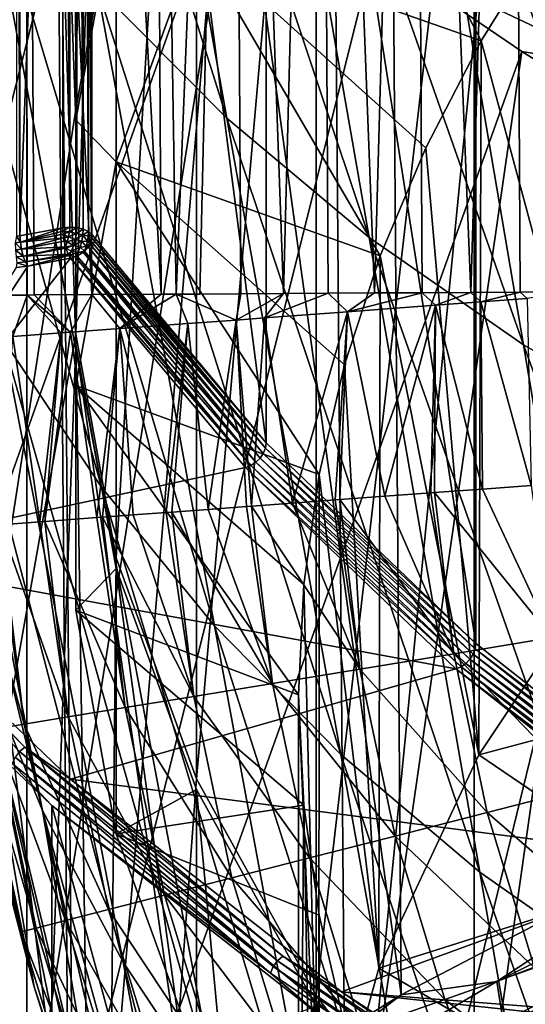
# Model space of a CAD drawing. Header units: metres. Extents: x -109 to 109, y -78 to 121.
# Tile 597 of 656: x -22.22 to -20, y -45.01 to -40.68. Entities that reach past the tile are written whole.
import ezdxf

# ---------------------------------------------------------------- set-up
doc = ezdxf.new("R2010")
doc.units = ezdxf.units.M
doc.layers.add('solid_508554_SW0001', color=7, linetype='CONTINUOUS')

msp = doc.modelspace()

# ---------------------------------------------------------------- linework, layer by layer
at = {"layer": 'solid_508554_SW0001'}
for points in [[(-19.02648, -31.905346, 41.343555), (-20.641497, -32.747883, 39.884239), (-18.941591, -44.126759, 48.297276)], [(-20.641497, -32.747883, 39.884239), (-22.10779, -33.655869, 38.311562), (-20.549397, -44.965534, 46.844471)], [(-20.641497, -32.747883, 39.884239), (-20.549397, -44.965534, 46.844471), (-18.941591, -44.126759, 48.297276)], [(-23.15844, -48.699848, 11.649385), (-21.865414, -33.482185, 38.007156), (-21.977846, -41.075703, 24.854795)], [(-23.15844, -48.699848, 11.649385), (-23.158434, -34.438587, 36.35062), (-21.865414, -33.482185, 38.007156)], [(-21.865414, -33.482185, 38.007156), (-21.80089, -40.092644, 26.557503), (-21.977846, -41.075703, 24.854795)], [(-22.10779, -33.655869, 38.311562), (-23.414797, -34.622757, 36.636864), (-22.009151, -45.869473, 45.278809)], [(-22.10779, -33.655869, 38.311562), (-22.009151, -45.869473, 45.278809), (-20.549397, -44.965534, 46.844471)], [(-20.787945, -46.459484, 43.631046), (-20.886244, -34.5144, 36.814072), (-19.532137, -33.632046, 38.34235)], [(-19.440199, -45.581276, 45.152149), (-20.787945, -46.459484, 43.631046), (-19.532137, -33.632046, 38.34235)], [(-21.977848, -34.147514, 20.854771), (-21.977846, -41.075703, 24.854795), (-21.80089, -40.092644, 26.557503)], [(-21.977848, -34.147514, 20.854771), (-21.977848, -35.134518, 19.145229), (-21.977846, -41.075703, 24.854795)], [(-21.977467, -47.393074, 42.014023), (-22.081396, -35.452404, 35.1894), (-20.886244, -34.5144, 36.814072)], [(-20.787945, -46.459484, 43.631046), (-21.977467, -47.393074, 42.014023), (-20.886244, -34.5144, 36.814072)], [(-23.414797, -34.622757, 36.636864), (-23.310324, -46.832047, 43.61158), (-22.009151, -45.869473, 45.278809)], [(-21.977848, -35.134518, 19.145229), (-21.977846, -42.062737, 23.145205), (-21.977846, -41.075703, 24.854795)], [(-21.977848, -35.134518, 19.145229), (-21.800903, -36.117554, 17.44256), (-21.977846, -42.062737, 23.145205)], [(-22.193037, -48.02219, 12.930237), (-22.193037, -35.209007, 35.123318), (-23.225332, -36.20052, 33.405972)], [(-21.977846, -42.109116, 23.171982), (-22.193037, -35.209007, 35.123318), (-22.193037, -48.02219, 12.930237)], [(-21.977846, -41.122082, 24.881573), (-21.80089, -40.139023, 26.584278), (-22.193037, -35.209007, 35.123318)], [(-21.977846, -42.109116, 23.171982), (-21.977846, -41.122082, 24.881573), (-22.193037, -35.209007, 35.123318)], [(-22.999723, -48.374943, 40.313377), (-23.108494, -36.438923, 33.480701), (-22.081396, -35.452404, 35.1894)], [(-21.977467, -47.393074, 42.014023), (-22.999723, -48.374943, 40.313377), (-22.081396, -35.452404, 35.1894)], [(-22.396423, -35.678703, -73.646667), (-22.197821, -35.677555, -74.041611), (-22.360434, -41.89159, -73.646736)], [(-22.197821, -35.677555, -74.041611), (-22.192291, -41.890614, -73.989624), (-22.360434, -41.89159, -73.646736)], [(-22.197821, -35.677555, -74.041611), (-21.943336, -35.676079, -74.403076), (-21.907562, -41.888966, -74.402847)], [(-22.197821, -35.677555, -74.041611), (-22.161888, -41.890438, -74.041557), (-22.192291, -41.890614, -73.989624)], [(-22.197821, -35.677555, -74.041611), (-21.907562, -41.888966, -74.402847), (-22.161888, -41.890438, -74.041557)], [(-21.943336, -35.676079, -74.403076), (-21.638496, -35.674316, -74.723221), (-21.602919, -41.887203, -74.72287)], [(-21.943336, -35.676079, -74.403076), (-21.602919, -41.887203, -74.72287), (-21.907562, -41.888966, -74.402847)], [(-21.638496, -35.674316, -74.723221), (-21.289919, -35.672298, -74.995094), (-21.537085, -41.886822, -74.780807)], [(-21.638496, -35.674316, -74.723221), (-21.537085, -41.886822, -74.780807), (-21.602919, -41.887203, -74.72287)], [(-21.289919, -35.672298, -74.995094), (-21.433752, -41.886223, -74.865204), (-21.537085, -41.886822, -74.780807)], [(-21.289919, -35.672298, -74.995094), (-21.25452, -41.885185, -74.994713), (-21.433752, -41.886223, -74.865204)], [(-21.289919, -35.672298, -74.995094), (-20.905172, -35.670071, -75.212784), (-21.066153, -41.884098, -75.110725)], [(-21.289919, -35.672298, -74.995094), (-21.066153, -41.884098, -75.110725), (-21.25452, -41.885185, -74.994713)], [(-20.905172, -35.670071, -75.212784), (-20.869766, -41.882961, -75.212524), (-21.066153, -41.884098, -75.110725)], [(-20.905172, -35.670071, -75.212784), (-20.492611, -35.667683, -75.371574), (-20.666544, -41.881783, -75.299522)], [(-20.905172, -35.670071, -75.212784), (-20.666544, -41.881783, -75.299522), (-20.869766, -41.882961, -75.212524)], [(-20.492611, -35.667683, -75.371574), (-20.457664, -41.880573, -75.371269), (-20.666544, -41.881783, -75.299522)], [(-20.492611, -35.667683, -75.371574), (-20.061195, -35.665188, -75.46801), (-20.244293, -41.879341, -75.427399)], [(-20.492611, -35.667683, -75.371574), (-20.244293, -41.879341, -75.427399), (-20.457664, -41.880573, -75.371269)], [(-20.061195, -35.665188, -75.46801), (-20.027557, -41.878086, -75.467667), (-20.244293, -41.879341, -75.427399)], [(-20.061195, -35.665188, -75.46801), (-19.624269, -35.662659, -75.5), (-19.808544, -41.876816, -75.491905)], [(-20.061195, -35.665188, -75.46801), (-19.808544, -41.876816, -75.491905), (-20.027557, -41.878086, -75.467667)], [(-21.800903, -36.117554, 17.44256), (-21.80089, -43.045795, 21.442497), (-21.977846, -42.062737, 23.145205)], [(-21.800903, -36.117554, 17.44256), (-21.448427, -37.088718, 15.760455), (-21.80089, -43.045795, 21.442497)], [(-22.193037, -48.02219, 12.930237), (-23.225332, -36.20052, 33.405972), (-23.225332, -47.030678, 14.647583)], [(-22.223532, -41.629856, 14.694977), (-22.035591, -36.572704, 11.854217), (-22.223532, -36.606907, 11.794977)], [(-22.223532, -41.629856, 14.694977), (-22.035591, -41.595654, 14.754217), (-22.035591, -36.572704, 11.854217)], [(-22.005058, -41.59267, 14.759381), (-22.005058, -36.569725, 11.859382), (-22.035591, -36.572704, 11.854217)], [(-22.005058, -41.59267, 14.759381), (-22.035591, -36.572704, 11.854217), (-22.035591, -41.595654, 14.754217)], [(-21.974051, -41.594543, 14.756141), (-21.974051, -36.571594, 11.85614), (-22.005058, -36.569725, 11.859382)], [(-22.005058, -41.59267, 14.759381), (-21.974051, -41.594543, 14.756141), (-22.005058, -36.569725, 11.859382)], [(-21.945709, -41.601105, 14.744773), (-21.945709, -36.578159, 11.844772), (-21.974051, -36.571594, 11.85614)], [(-21.974051, -41.594543, 14.756141), (-21.945709, -41.601105, 14.744773), (-21.974051, -36.571594, 11.85614)], [(-21.922798, -41.611721, 14.726388), (-21.922798, -36.588772, 11.826387), (-21.945709, -36.578159, 11.844772)], [(-21.945709, -41.601105, 14.744773), (-21.922798, -41.611721, 14.726388), (-21.945709, -36.578159, 11.844772)], [(-21.922798, -36.588772, 11.826387), (-21.907568, -41.625336, 14.702804), (-21.907568, -36.602386, 11.802804)], [(-21.922798, -41.611721, 14.726388), (-21.907568, -41.625336, 14.702804), (-21.922798, -36.588772, 11.826387)], [(-21.142885, -42.540321, 13.118003), (-21.142885, -37.517372, 10.218003), (-21.907568, -36.602386, 11.802804)], [(-21.907568, -41.625336, 14.702804), (-21.142885, -42.540321, 13.118003), (-21.907568, -36.602386, 11.802804)], [(-22.238695, -36.609009, 11.791338), (-22.223532, -41.629856, 14.694977), (-22.223532, -36.606907, 11.794977)], [(-22.238695, -41.631954, 14.691339), (-22.223532, -41.629856, 14.694977), (-22.238695, -36.609009, 11.791338)], [(-21.448427, -37.088718, 15.760455), (-21.448408, -44.01696, 19.760386), (-21.80089, -43.045795, 21.442497)], [(-21.448427, -37.088718, 15.760455), (-20.923248, -38.040195, 14.112449), (-21.448408, -44.01696, 19.760386)], [(-20.222687, -43.422142, 11.590645), (-20.222687, -38.399193, 8.690644), (-21.142885, -37.517372, 10.218003)], [(-21.142885, -42.540321, 13.118003), (-20.222687, -43.422142, 11.590645), (-21.142885, -37.517372, 10.218003)], [(-21.315241, -41.112774, -54.25111), (-21.833008, -38.211967, -48.182117), (-22.412552, -37.63118, -48.518307)], [(-21.883947, -40.537773, -54.569679), (-21.315241, -41.112774, -54.25111), (-22.412552, -37.63118, -48.518307)], [(-20.923248, -38.040195, 14.112449), (-20.923235, -44.968418, 18.112413), (-21.448408, -44.01696, 19.760386)], [(-20.923248, -38.040195, 14.112449), (-20.229584, -38.964321, 12.511815), (-20.923235, -44.968418, 18.112413)], [(-20.689754, -41.637939, -53.953827), (-21.195498, -38.741936, -47.867805), (-21.833008, -38.211967, -48.182117)], [(-21.315241, -41.112774, -54.25111), (-20.689754, -41.637939, -53.953827), (-21.833008, -38.211967, -48.182117)], [(-19.155714, -44.2616, 10.136659), (-19.155714, -39.238655, 7.236659), (-20.222687, -38.399193, 8.690644)], [(-20.222687, -43.422142, 11.590645), (-19.155714, -44.2616, 10.136659), (-20.222687, -38.399193, 8.690644)], [(-20.012459, -42.109043, -53.680225), (-20.5051, -39.216812, -47.5779), (-21.195498, -38.741936, -47.867805)], [(-20.689754, -41.637939, -53.953827), (-20.012459, -42.109043, -53.680225), (-21.195498, -38.741936, -47.867805)], [(-22.382919, -38.965618, 9.042463), (-21.853373, -39.448238, 8.206542), (-23.749224, -46.874672, 11.743577)], [(-20.229584, -38.964321, 12.511815), (-20.229601, -45.892506, 16.511848), (-20.923235, -44.968418, 18.112413)], [(-20.229584, -38.964321, 12.511815), (-19.373053, -39.853611, 10.971519), (-20.229601, -45.892506, 16.511848)], [(-19.289257, -42.522751, -53.432297), (-19.767845, -39.633247, -47.314537), (-20.5051, -39.216812, -47.5779)], [(-20.012459, -42.109043, -53.680225), (-19.289257, -42.522751, -53.432297), (-20.5051, -39.216812, -47.5779)], [(-21.86524, -42.734875, -60.986015), (-22.391762, -39.917992, -54.906792), (-22.834606, -39.258514, -55.259682)], [(-22.297501, -42.086864, -61.319092), (-21.86524, -42.734875, -60.986015), (-22.834606, -39.258514, -55.259682)], [(-20.923262, -39.382496, 30.587517), (-21.448425, -40.33395, 28.939548), (-20.198332, -40.774208, 30.176998)], [(-20.923262, -39.382496, 30.587517), (-20.198332, -40.774208, 30.176998), (-19.911369, -40.310863, 30.979538)], [(-21.853373, -39.448238, 8.206542), (-21.282225, -39.91885, 7.391419), (-23.749224, -46.874672, 11.743577)], [(-20.776667, -39.861931, 6.799326), (-19.510925, -40.717628, 5.317214), (-20.855404, -40.031647, 6.835863)], [(-19.413933, -40.553581, 5.312932), (-19.510925, -40.717628, 5.317214), (-20.776667, -39.861931, 6.799326)], [(-19.373053, -39.853611, 10.971519), (-19.373098, -46.781776, 14.971583), (-20.229601, -45.892506, 16.511848)], [(-21.282225, -39.91885, 7.391419), (-22.538538, -47.857815, 10.040728), (-23.749224, -46.874672, 11.743577)], [(-21.282225, -39.91885, 7.391419), (-20.670563, -40.376556, 6.598647), (-22.538538, -47.857815, 10.040728)], [(-21.369699, -43.344238, -60.66835), (-21.883947, -40.537773, -54.569679), (-22.391762, -39.917992, -54.906792)], [(-21.86524, -42.734875, -60.986015), (-21.369699, -43.344238, -60.66835), (-22.391762, -39.917992, -54.906792)], [(-20.855404, -40.031647, 6.835863), (-19.584866, -40.890587, 5.348134), (-20.670563, -40.376556, 6.598647)], [(-19.510925, -40.717628, 5.317214), (-19.584866, -40.890587, 5.348134), (-20.855404, -40.031647, 6.835863)], [(-21.977846, -41.122082, 24.881573), (-21.8009, -41.305107, 27.257456), (-21.80089, -40.139023, 26.584278)], [(-21.80089, -40.139023, 26.584278), (-21.8009, -41.305107, 27.257456), (-21.448425, -40.33395, 28.939548)], [(-19.600639, -42.996578, 33.52774), (-19.911369, -40.310863, 30.979538), (-20.198332, -40.774208, 30.176998)], [(-21.448425, -40.33395, 28.939548), (-21.8009, -41.305107, 27.257456), (-20.642431, -41.7183, 28.541784)], [(-21.448425, -40.33395, 28.939548), (-20.442205, -41.24371, 29.363796), (-20.198332, -40.774208, 30.176998)], [(-21.448425, -40.33395, 28.939548), (-20.642431, -41.7183, 28.541784), (-20.442205, -41.24371, 29.363796)], [(-20.670563, -40.376556, 6.598647), (-20.019554, -40.820488, 5.829733), (-22.538538, -47.857815, 10.040728)], [(-19.584866, -40.890587, 5.348134), (-20.019554, -40.820488, 5.829733), (-20.670563, -40.376556, 6.598647)], [(-20.814859, -43.909973, -60.368694), (-21.315241, -41.112774, -54.25111), (-21.883947, -40.537773, -54.569679)], [(-21.369699, -43.344238, -60.66835), (-20.814859, -43.909973, -60.368694), (-21.883947, -40.537773, -54.569679)], [(-22.957088, -40.695213, -62.020969), (-22.410046, -43.46426, -68.080643), (-22.12401, -44.156715, -67.746132)], [(-22.957088, -40.695213, -62.020969), (-22.12401, -44.156715, -67.746132), (-22.662512, -41.405205, -61.664982)], [(-20.208986, -43.910702, 31.944437), (-20.198332, -40.774208, 30.176998), (-20.442205, -41.24371, 29.363796)], [(-20.208986, -43.910702, 31.944437), (-19.600639, -42.996578, 33.52774), (-20.198332, -40.774208, 30.176998)], [(-20.019554, -40.820488, 5.829733), (-21.165455, -48.786079, 8.432924), (-22.538538, -47.857815, 10.040728)], [(-20.019554, -40.820488, 5.829733), (-19.330435, -41.249802, 5.086143), (-21.165455, -48.786079, 8.432924)], [(-19.584866, -40.890587, 5.348134), (-19.330435, -41.249802, 5.086143), (-20.019554, -40.820488, 5.829733)], [(-23.15844, -48.699848, 11.649385), (-21.977846, -41.075703, 24.854795), (-21.977846, -42.062737, 23.145205)], [(-21.977846, -41.122082, 24.881573), (-21.977848, -42.288147, 25.554779), (-21.8009, -41.305107, 27.257456)], [(-21.977846, -42.109116, 23.171982), (-21.977848, -42.288147, 25.554779), (-21.977846, -41.122082, 24.881573)], [(-20.204723, -44.427109, -60.08963), (-20.689754, -41.637939, -53.953827), (-21.315241, -41.112774, -54.25111)], [(-20.814859, -43.909973, -60.368694), (-20.204723, -44.427109, -60.08963), (-21.315241, -41.112774, -54.25111)], [(-19.330435, -41.249802, 5.086143), (-18.604519, -41.663673, 4.369292), (-21.165455, -48.786079, 8.432924)], [(-20.208986, -43.910702, 31.944437), (-20.442205, -41.24371, 29.363796), (-20.642431, -41.7183, 28.541784)], [(-21.8009, -41.305107, 27.257456), (-21.977848, -42.288147, 25.554779), (-20.910418, -42.67886, 26.878048)], [(-21.8009, -41.305107, 27.257456), (-20.798624, -42.197056, 27.712553), (-20.642431, -41.7183, 28.541784)], [(-21.8009, -41.305107, 27.257456), (-20.910418, -42.67886, 26.878048), (-20.798624, -42.197056, 27.712553)], [(-22.662512, -41.405205, -61.664982), (-22.12401, -44.156715, -67.746132), (-21.769794, -44.821827, -67.421608)], [(-22.662512, -41.405205, -61.664982), (-21.769794, -44.821827, -67.421608), (-22.297501, -42.086864, -61.319092)], [(-22.221869, -41.658825, 14.706424), (-22.035591, -41.595654, 14.754217), (-22.223532, -41.629856, 14.694977)], [(-22.221869, -41.658825, 14.706424), (-22.035189, -41.609451, 14.760906), (-22.035591, -41.595654, 14.754217)], [(-22.221869, -41.658825, 14.706424), (-22.034002, -41.623936, 14.765502), (-22.035189, -41.609451, 14.760906)], [(-22.221869, -41.658825, 14.706424), (-22.03204, -41.638958, 14.767953), (-22.034002, -41.623936, 14.765502)], [(-22.035189, -41.609451, 14.760906), (-22.005058, -41.59267, 14.759381), (-22.035591, -41.595654, 14.754217)], [(-22.035189, -41.609451, 14.760906), (-22.006281, -41.613541, 14.768385), (-22.005058, -41.59267, 14.759381)], [(-22.035189, -41.609451, 14.760906), (-22.034002, -41.623936, 14.765502), (-22.006281, -41.613541, 14.768385)], [(-22.034002, -41.623936, 14.765502), (-22.009871, -41.635685, 14.772234), (-22.006281, -41.613541, 14.768385)], [(-22.034002, -41.623936, 14.765502), (-22.03204, -41.638958, 14.767953), (-22.009871, -41.635685, 14.772234)], [(-21.975689, -41.620094, 14.766811), (-22.006281, -41.613541, 14.768385), (-22.009871, -41.635685, 14.772234)], [(-21.980476, -41.647163, 14.770521), (-21.975689, -41.620094, 14.766811), (-22.009871, -41.635685, 14.772234)], [(-22.006281, -41.613541, 14.768385), (-21.974051, -41.594543, 14.756141), (-22.005058, -41.59267, 14.759381)], [(-21.975689, -41.620094, 14.766811), (-21.974051, -41.594543, 14.756141), (-22.006281, -41.613541, 14.768385)], [(-21.94735, -41.626678, 14.755451), (-21.975689, -41.620094, 14.766811), (-21.980476, -41.647163, 14.770521)], [(-21.975689, -41.620094, 14.766811), (-21.945709, -41.601105, 14.744773), (-21.974051, -41.594543, 14.756141)], [(-21.94735, -41.626678, 14.755451), (-21.945709, -41.601105, 14.744773), (-21.975689, -41.620094, 14.766811)], [(-21.94735, -41.626678, 14.755451), (-21.922798, -41.611721, 14.726388), (-21.945709, -41.601105, 14.744773)], [(-21.924026, -41.632633, 14.735406), (-21.922798, -41.611721, 14.726388), (-21.94735, -41.626678, 14.755451)], [(-21.924026, -41.632633, 14.735406), (-21.907568, -41.625336, 14.702804), (-21.922798, -41.611721, 14.726388)], [(-21.924026, -41.632633, 14.735406), (-21.90867, -41.638783, 14.710098), (-21.907568, -41.625336, 14.702804)], [(-21.90867, -41.638783, 14.710098), (-21.142885, -42.540321, 13.118003), (-21.907568, -41.625336, 14.702804)], [(-22.244757, -41.661598, 14.701648), (-22.221869, -41.658825, 14.706424), (-22.238695, -41.631954, 14.691339)], [(-22.244757, -41.661598, 14.701648), (-22.217012, -41.689671, 14.708829), (-22.221869, -41.658825, 14.706424)], [(-22.243, -41.692818, 14.703402), (-22.217012, -41.689671, 14.708829), (-22.244757, -41.661598, 14.701648)], [(-22.221869, -41.658825, 14.706424), (-22.223532, -41.629856, 14.694977), (-22.238695, -41.631954, 14.691339)], [(-22.221869, -41.658825, 14.706424), (-22.217012, -41.689671, 14.708829), (-22.03204, -41.638958, 14.767953)], [(-22.217012, -41.689671, 14.708829), (-22.029314, -41.654278, 14.76815), (-22.03204, -41.638958, 14.767953)], [(-22.217012, -41.689671, 14.708829), (-22.023531, -41.67823, 14.763628), (-22.029314, -41.654278, 14.76815)], [(-22.03204, -41.638958, 14.767953), (-22.015593, -41.657661, 14.770677), (-22.009871, -41.635685, 14.772234)], [(-22.03204, -41.638958, 14.767953), (-22.029314, -41.654278, 14.76815), (-22.015593, -41.657661, 14.770677)], [(-22.029314, -41.654278, 14.76815), (-22.023531, -41.67823, 14.763628), (-22.015593, -41.657661, 14.770677)], [(-21.988033, -41.673615, 14.766975), (-22.015593, -41.657661, 14.770677), (-22.023531, -41.67823, 14.763628)], [(-21.980476, -41.647163, 14.770521), (-22.009871, -41.635685, 14.772234), (-22.015593, -41.657661, 14.770677)], [(-21.988033, -41.673615, 14.766975), (-21.980476, -41.647163, 14.770521), (-22.015593, -41.657661, 14.770677)], [(-21.952145, -41.65377, 14.759156), (-21.980476, -41.647163, 14.770521), (-21.988033, -41.673615, 14.766975)], [(-21.959713, -41.680244, 14.755594), (-21.952145, -41.65377, 14.759156), (-21.988033, -41.673615, 14.766975)], [(-21.952145, -41.65377, 14.759156), (-21.94735, -41.626678, 14.755451), (-21.980476, -41.647163, 14.770521)], [(-21.933369, -41.676842, 14.737668), (-21.952145, -41.65377, 14.759156), (-21.959713, -41.680244, 14.755594)], [(-21.927628, -41.654827, 14.73925), (-21.94735, -41.626678, 14.755451), (-21.952145, -41.65377, 14.759156)], [(-21.933369, -41.676842, 14.737668), (-21.927628, -41.654827, 14.73925), (-21.952145, -41.65377, 14.759156)], [(-21.927628, -41.654827, 14.73925), (-21.924026, -41.632633, 14.735406), (-21.94735, -41.626678, 14.755451)], [(-21.933369, -41.676842, 14.737668), (-21.917309, -41.665558, 14.721878), (-21.927628, -41.654827, 14.73925)], [(-21.933369, -41.676842, 14.737668), (-21.924786, -41.678516, 14.726173), (-21.917309, -41.665558, 14.721878)], [(-21.927628, -41.654827, 14.73925), (-21.911928, -41.652241, 14.716478), (-21.924026, -41.632633, 14.735406)], [(-21.927628, -41.654827, 14.73925), (-21.917309, -41.665558, 14.721878), (-21.911928, -41.652241, 14.716478)], [(-21.917309, -41.665558, 14.721878), (-21.924786, -41.678516, 14.726173), (-21.155016, -42.586464, 13.138079)], [(-21.924026, -41.632633, 14.735406), (-21.911928, -41.652241, 14.716478), (-21.90867, -41.638783, 14.710098)], [(-21.911928, -41.652241, 14.716478), (-21.917309, -41.665558, 14.721878), (-21.145971, -42.563457, 13.129692)], [(-21.917309, -41.665558, 14.721878), (-21.155016, -42.586464, 13.138079), (-21.145971, -42.563457, 13.129692)], [(-21.90867, -41.638783, 14.710098), (-21.911928, -41.652241, 14.716478), (-21.145971, -42.563457, 13.129692)], [(-21.90867, -41.638783, 14.710098), (-21.145971, -42.563457, 13.129692), (-21.142885, -42.540321, 13.118003)], [(-18.604519, -41.663673, 4.369292), (-19.63987, -49.652779, 6.931756), (-21.165455, -48.786079, 8.432924)], [(-19.54413, -44.891487, -59.833405), (-20.012459, -42.109043, -53.680225), (-20.689754, -41.637939, -53.953827)], [(-20.204723, -44.427109, -60.08963), (-19.54413, -44.891487, -59.833405), (-20.689754, -41.637939, -53.953827)], [(-22.243, -41.692818, 14.703402), (-22.209442, -41.719257, 14.701893), (-22.217012, -41.689671, 14.708829)], [(-22.240261, -41.722984, 14.695454), (-22.209442, -41.719257, 14.701893), (-22.243, -41.692818, 14.703402)], [(-22.217012, -41.689671, 14.708829), (-22.209442, -41.719257, 14.701893), (-22.023531, -41.67823, 14.763628)], [(-22.209442, -41.719257, 14.701893), (-22.021732, -41.684307, 14.761436), (-22.023531, -41.67823, 14.763628)], [(-22.209442, -41.719257, 14.701893), (-22.011995, -41.710403, 14.745606), (-22.021732, -41.684307, 14.761436)], [(-22.209442, -41.719257, 14.701893), (-22.1999, -41.744682, 14.686297), (-22.011995, -41.710403, 14.745606)], [(-22.1999, -41.744682, 14.686297), (-22.008974, -41.716663, 14.739637), (-22.011995, -41.710403, 14.745606)], [(-22.021732, -41.684307, 14.761436), (-21.988033, -41.673615, 14.766975), (-22.023531, -41.67823, 14.763628)], [(-22.021732, -41.684307, 14.761436), (-21.997765, -41.697365, 14.756454), (-21.988033, -41.673615, 14.766975)], [(-22.021732, -41.684307, 14.761436), (-22.011995, -41.710403, 14.745606), (-21.997765, -41.697365, 14.756454)], [(-22.011995, -41.710403, 14.745606), (-22.008974, -41.716663, 14.739637), (-21.997765, -41.697365, 14.756454)], [(-21.969458, -41.704006, 14.745048), (-21.997765, -41.697365, 14.756454), (-22.008974, -41.716663, 14.739637)], [(-21.969458, -41.704006, 14.745048), (-22.008974, -41.716663, 14.739637), (-21.980715, -41.723297, 14.728211)], [(-21.959713, -41.680244, 14.755594), (-21.988033, -41.673615, 14.766975), (-21.997765, -41.697365, 14.756454)], [(-21.969458, -41.704006, 14.745048), (-21.959713, -41.680244, 14.755594), (-21.997765, -41.697365, 14.756454)], [(-21.969458, -41.704006, 14.745048), (-21.980715, -41.723297, 14.728211), (-21.972298, -41.719608, 14.729665)], [(-21.945583, -41.701962, 14.730855), (-21.972298, -41.719608, 14.729665), (-21.18816, -42.625931, 13.142927)], [(-21.969458, -41.704006, 14.745048), (-21.972298, -41.719608, 14.729665), (-21.945583, -41.701962, 14.730855)], [(-21.969458, -41.704006, 14.745048), (-21.940775, -41.697563, 14.730362), (-21.959713, -41.680244, 14.755594)], [(-21.969458, -41.704006, 14.745048), (-21.945583, -41.701962, 14.730855), (-21.940775, -41.697563, 14.730362)], [(-21.933369, -41.676842, 14.737668), (-21.959713, -41.680244, 14.755594), (-21.940775, -41.697563, 14.730362)], [(-21.940775, -41.697563, 14.730362), (-21.945583, -41.701962, 14.730855), (-21.169407, -42.607773, 13.142593)], [(-21.945583, -41.701962, 14.730855), (-21.18816, -42.625931, 13.142927), (-21.169407, -42.607773, 13.142593)], [(-21.933369, -41.676842, 14.737668), (-21.940775, -41.697563, 14.730362), (-21.924786, -41.678516, 14.726173)], [(-21.924786, -41.678516, 14.726173), (-21.940775, -41.697563, 14.730362), (-21.169407, -42.607773, 13.142593)], [(-21.924786, -41.678516, 14.726173), (-21.169407, -42.607773, 13.142593), (-21.155016, -42.586464, 13.138079)], [(-22.00139, -41.72924, 14.722837), (-22.189329, -41.763443, 14.663597), (-23.02492, -43.034313, 12.462384)], [(-21.233435, -42.648144, 13.131251), (-22.00139, -41.72924, 14.722837), (-23.02492, -43.034313, 12.462384)], [(-22.240261, -41.722984, 14.695454), (-22.1999, -41.744682, 14.686297), (-22.209442, -41.719257, 14.701893)], [(-22.236807, -41.749142, 14.678582), (-22.1999, -41.744682, 14.686297), (-22.240261, -41.722984, 14.695454)], [(-22.236807, -41.749142, 14.678582), (-22.239813, -41.76907, 14.653848), (-22.189329, -41.763443, 14.663597)], [(-22.236807, -41.749142, 14.678582), (-22.189329, -41.763443, 14.663597), (-22.1999, -41.744682, 14.686297)], [(-22.1999, -41.744682, 14.686297), (-22.189329, -41.763443, 14.663597), (-22.008974, -41.716663, 14.739637)], [(-22.008974, -41.716663, 14.739637), (-22.189329, -41.763443, 14.663597), (-22.00139, -41.72924, 14.722837)], [(-22.008974, -41.716663, 14.739637), (-22.00139, -41.72924, 14.722837), (-21.980715, -41.723297, 14.728211)], [(-21.980715, -41.723297, 14.728211), (-22.00139, -41.72924, 14.722837), (-21.209997, -42.639702, 13.139058)], [(-21.209997, -42.639702, 13.139058), (-22.00139, -41.72924, 14.722837), (-21.233435, -42.648144, 13.131251)], [(-21.972298, -41.719608, 14.729665), (-21.980715, -41.723297, 14.728211), (-21.209997, -42.639702, 13.139058)], [(-21.972298, -41.719608, 14.729665), (-21.209997, -42.639702, 13.139058), (-21.18816, -42.625931, 13.142927)], [(-20.6472, -44.848774, 30.319645), (-20.642431, -41.7183, 28.541784), (-20.798624, -42.197056, 27.712553)], [(-20.6472, -44.848774, 30.319645), (-20.208986, -43.910702, 31.944437), (-20.642431, -41.7183, 28.541784)], [(-22.189329, -41.763443, 14.663597), (-22.239813, -41.76907, 14.653848), (-23.02492, -43.034313, 12.462384)], [(-21.25452, -41.885185, -74.994713), (-21.274137, -42.000465, -74.978371), (-21.537085, -41.886822, -74.780807)], [(-21.433752, -41.886223, -74.865204), (-21.25452, -41.885185, -74.994713), (-21.537085, -41.886822, -74.780807)], [(-21.066153, -41.884098, -75.110725), (-21.150568, -41.99131, -75.058495), (-21.274137, -42.000465, -74.978371)], [(-21.25452, -41.885185, -74.994713), (-21.066153, -41.884098, -75.110725), (-21.274137, -42.000465, -74.978371)], [(-20.869766, -41.882961, -75.212524), (-20.785625, -41.964268, -75.249275), (-21.150568, -41.99131, -75.058495)], [(-21.066153, -41.884098, -75.110725), (-20.869766, -41.882961, -75.212524), (-21.150568, -41.99131, -75.058495)], [(-20.869766, -41.882961, -75.212524), (-20.666544, -41.881783, -75.299522), (-20.785625, -41.964268, -75.249275)], [(-20.457664, -41.880573, -75.371269), (-20.39867, -41.935593, -75.387856), (-20.785625, -41.964268, -75.249275)], [(-20.666544, -41.881783, -75.299522), (-20.457664, -41.880573, -75.371269), (-20.785625, -41.964268, -75.249275)], [(-20.457664, -41.880573, -75.371269), (-20.244293, -41.879341, -75.427399), (-20.39867, -41.935593, -75.387856)], [(-20.244293, -41.879341, -75.427399), (-20.199301, -41.920818, -75.436768), (-20.39867, -41.935593, -75.387856)], [(-20.244293, -41.879341, -75.427399), (-20.027557, -41.878086, -75.467667), (-20.199301, -41.920818, -75.436768)], [(-20.027557, -41.878086, -75.467667), (-19.997215, -41.905846, -75.471848), (-20.199301, -41.920818, -75.436768)], [(-20.027557, -41.878086, -75.467667), (-19.808544, -41.876816, -75.491905), (-19.997215, -41.905846, -75.471848)], [(-22.360434, -41.89159, -73.646736), (-22.192291, -41.890614, -73.989624), (-22.254454, -42.073109, -73.861092)], [(-22.192291, -41.890614, -73.989624), (-22.043034, -42.057442, -74.214989), (-22.254454, -42.073109, -73.861092)], [(-22.161888, -41.890438, -74.041557), (-22.002258, -42.05442, -74.272232), (-22.192291, -41.890614, -73.989624)], [(-22.192291, -41.890614, -73.989624), (-22.002258, -42.05442, -74.272232), (-22.043034, -42.057442, -74.214989)], [(-22.161888, -41.890438, -74.041557), (-21.907562, -41.888966, -74.402847), (-22.002258, -42.05442, -74.272232)], [(-21.907562, -41.888966, -74.402847), (-21.785242, -42.038342, -74.5364), (-22.002258, -42.05442, -74.272232)], [(-21.907562, -41.888966, -74.402847), (-21.602919, -41.887203, -74.72287), (-21.785242, -42.038342, -74.5364)], [(-21.537085, -41.886822, -74.780807), (-21.485929, -42.016159, -74.819313), (-21.785242, -42.038342, -74.5364)], [(-21.602919, -41.887203, -74.72287), (-21.537085, -41.886822, -74.780807), (-21.785242, -42.038342, -74.5364)], [(-21.537085, -41.886822, -74.780807), (-21.274137, -42.000465, -74.978371), (-21.485929, -42.016159, -74.819313)], [(-20.39867, -41.935593, -75.387856), (-20.199301, -41.920818, -75.436768), (-20.192692, -42.743507, -75.424942)], [(-20.199301, -41.920818, -75.436768), (-19.997215, -41.905846, -75.471848), (-19.9785, -42.727634, -75.465736)], [(-20.199301, -41.920818, -75.436768), (-19.9785, -42.727634, -75.465736), (-20.192692, -42.743507, -75.424942)], [(-21.150568, -41.99131, -75.058495), (-20.785625, -41.964268, -75.249275), (-21.026827, -42.805317, -75.096161)], [(-20.785625, -41.964268, -75.249275), (-20.839279, -42.79142, -75.19632), (-21.026827, -42.805317, -75.096161)], [(-20.785625, -41.964268, -75.249275), (-20.819477, -42.789951, -75.205917), (-20.839279, -42.79142, -75.19632)], [(-20.785625, -41.964268, -75.249275), (-20.622107, -42.775326, -75.292053), (-20.819477, -42.789951, -75.205917)], [(-20.785625, -41.964268, -75.249275), (-20.39867, -41.935593, -75.387856), (-20.622107, -42.775326, -75.292053)], [(-20.39867, -41.935593, -75.387856), (-20.419071, -42.760281, -75.363731), (-20.622107, -42.775326, -75.292053)], [(-20.39867, -41.935593, -75.387856), (-20.403351, -42.759117, -75.368607), (-20.419071, -42.760281, -75.363731)], [(-20.39867, -41.935593, -75.387856), (-20.192692, -42.743507, -75.424942), (-20.403351, -42.759117, -75.368607)], [(-21.485929, -42.016159, -74.819313), (-21.274137, -42.000465, -74.978371), (-21.39772, -42.832802, -74.841698)], [(-21.274137, -42.000465, -74.978371), (-21.229528, -42.820335, -74.967316), (-21.39772, -42.832802, -74.841698)], [(-21.274137, -42.000465, -74.978371), (-21.150568, -41.99131, -75.058495), (-21.206812, -42.818653, -74.982918)], [(-21.274137, -42.000465, -74.978371), (-21.206812, -42.818653, -74.982918), (-21.229528, -42.820335, -74.967316)], [(-21.150568, -41.99131, -75.058495), (-21.026827, -42.805317, -75.096161), (-21.206812, -42.818653, -74.982918)], [(-22.254454, -42.073109, -73.861092), (-22.043034, -42.057442, -74.214989), (-22.136, -42.887508, -73.969376)], [(-22.043034, -42.057442, -74.214989), (-22.114092, -42.885887, -74.007813), (-22.136, -42.887508, -73.969376)], [(-22.002258, -42.05442, -74.272232), (-21.885378, -42.868938, -74.346756), (-22.114092, -42.885887, -74.007813)], [(-22.043034, -42.057442, -74.214989), (-22.002258, -42.05442, -74.272232), (-22.114092, -42.885887, -74.007813)], [(-22.002258, -42.05442, -74.272232), (-21.785242, -42.038342, -74.5364), (-21.885378, -42.868938, -74.346756)], [(-21.785242, -42.038342, -74.5364), (-21.861414, -42.867161, -74.377113), (-21.885378, -42.868938, -74.346756)], [(-21.785242, -42.038342, -74.5364), (-21.726419, -42.857159, -74.534401), (-21.861414, -42.867161, -74.377113)], [(-21.785242, -42.038342, -74.5364), (-21.485929, -42.016159, -74.819313), (-21.580904, -42.846375, -74.681953)], [(-21.785242, -42.038342, -74.5364), (-21.580904, -42.846375, -74.681953), (-21.726419, -42.857159, -74.534401)], [(-21.485929, -42.016159, -74.819313), (-21.556725, -42.844582, -74.704582), (-21.580904, -42.846375, -74.681953)], [(-21.485929, -42.016159, -74.819313), (-21.39772, -42.832802, -74.841698), (-21.556725, -42.844582, -74.704582)], [(-21.865417, -49.65625, 9.99285), (-23.15844, -48.699848, 11.649385), (-21.977846, -42.062737, 23.145205)], [(-22.254454, -42.073109, -73.861092), (-22.136, -42.887508, -73.969376), (-22.309126, -42.900337, -73.604904)], [(-22.297501, -42.086864, -61.319092), (-21.769794, -44.821827, -67.421608), (-21.350483, -45.454411, -67.109619)], [(-22.297501, -42.086864, -61.319092), (-21.350483, -45.454411, -67.109619), (-21.86524, -42.734875, -60.986015)], [(-21.865417, -49.65625, 9.99285), (-21.977846, -42.062737, 23.145205), (-21.80089, -43.045795, 21.442497)], [(-21.977846, -42.109116, 23.171982), (-22.193037, -48.02219, 12.930237), (-20.991838, -48.964939, 11.297347)], [(-21.977846, -42.109116, 23.171982), (-21.977848, -43.275162, 23.845222), (-21.977848, -42.288147, 25.554779)], [(-21.80089, -43.092175, 21.469275), (-21.977848, -43.275162, 23.845222), (-21.977846, -42.109116, 23.171982)], [(-21.80089, -43.092175, 21.469275), (-21.977846, -42.109116, 23.171982), (-20.991838, -48.964939, 11.297347)], [(-18.838827, -45.299828, -59.601883), (-19.289257, -42.522751, -53.432297), (-20.012459, -42.109043, -53.680225)], [(-19.54413, -44.891487, -59.833405), (-18.838827, -45.299828, -59.601883), (-20.012459, -42.109043, -53.680225)], [(-20.6472, -44.848774, 30.319645), (-20.798624, -42.197056, 27.712553), (-20.910418, -42.67886, 26.878048)], [(-21.977848, -42.288147, 25.554779), (-20.977592, -43.162762, 26.039904), (-20.910418, -42.67886, 26.878048)], [(-21.977848, -42.288147, 25.554779), (-21, -43.647682, 25.200001), (-20.977592, -43.162762, 26.039904)], [(-21.977848, -42.288147, 25.554779), (-21.977848, -43.275162, 23.845222), (-21, -43.647682, 25.200001)], [(-20.225637, -43.445408, 11.60211), (-21.145971, -42.563457, 13.129692), (-21.155016, -42.586464, 13.138079)], [(-21.145971, -42.563457, 13.129692), (-20.222687, -43.422142, 11.590645), (-21.142885, -42.540321, 13.118003)], [(-20.225637, -43.445408, 11.60211), (-20.222687, -43.422142, 11.590645), (-21.145971, -42.563457, 13.129692)], [(-20.248055, -43.4907, 11.613319), (-21.169407, -42.607773, 13.142593), (-21.18816, -42.625931, 13.142927)], [(-20.234291, -43.468792, 11.609844), (-21.155016, -42.586464, 13.138079), (-21.169407, -42.607773, 13.142593)], [(-20.248055, -43.4907, 11.613319), (-20.234291, -43.468792, 11.609844), (-21.169407, -42.607773, 13.142593)], [(-20.234291, -43.468792, 11.609844), (-20.225637, -43.445408, 11.60211), (-21.155016, -42.586464, 13.138079)], [(-20.309294, -43.533741, 11.59735), (-21.233435, -42.648144, 13.131251), (-23.02492, -43.034313, 12.462384)], [(-20.286879, -43.524319, 11.606852), (-21.209997, -42.639702, 13.139058), (-21.233435, -42.648144, 13.131251)], [(-20.286879, -43.524319, 11.606852), (-21.233435, -42.648144, 13.131251), (-20.309294, -43.533741, 11.59735)], [(-20.265991, -43.50964, 11.612298), (-21.18816, -42.625931, 13.142927), (-21.209997, -42.639702, 13.139058)], [(-20.286879, -43.524319, 11.606852), (-20.265991, -43.50964, 11.612298), (-21.209997, -42.639702, 13.139058)], [(-20.265991, -43.50964, 11.612298), (-20.248055, -43.4907, 11.613319), (-21.18816, -42.625931, 13.142927)], [(-20.911608, -45.803036, 28.666813), (-20.910418, -42.67886, 26.878048), (-20.977592, -43.162762, 26.039904)], [(-20.911608, -45.803036, 28.666813), (-20.6472, -44.848774, 30.319645), (-20.910418, -42.67886, 26.878048)], [(-22.161858, -44.93066, -72.399345), (-22.410046, -43.46426, -68.080643), (-22.626207, -42.750225, -68.422386)], [(-22.290436, -44.433525, -72.467148), (-22.161858, -44.93066, -72.399345), (-22.626207, -42.750225, -68.422386)], [(-21.86524, -42.734875, -60.986015), (-21.350483, -45.454411, -67.109619), (-20.869925, -46.049599, -66.812592)], [(-21.86524, -42.734875, -60.986015), (-20.869925, -46.049599, -66.812592), (-21.369699, -43.344238, -60.66835)], [(-20.192692, -42.743507, -75.424942), (-19.888025, -43.396053, -75.467369), (-20.403351, -42.759117, -75.368607)], [(-20.192692, -42.743507, -75.424942), (-19.9785, -42.727634, -75.465736), (-19.888025, -43.396053, -75.467369)], [(-21.026827, -42.805317, -75.096161), (-20.839279, -42.79142, -75.19632), (-20.730835, -43.534496, -75.20591)], [(-20.839279, -42.79142, -75.19632), (-20.819477, -42.789951, -75.205917), (-20.730835, -43.534496, -75.20591)], [(-20.622107, -42.775326, -75.292053), (-20.319086, -43.466858, -75.368607), (-20.819477, -42.789951, -75.205917)], [(-20.319086, -43.466858, -75.368607), (-20.730835, -43.534496, -75.20591), (-20.819477, -42.789951, -75.205917)], [(-20.622107, -42.775326, -75.292053), (-20.419071, -42.760281, -75.363731), (-20.319086, -43.466858, -75.368607)], [(-20.419071, -42.760281, -75.363731), (-20.403351, -42.759117, -75.368607), (-20.319086, -43.466858, -75.368607)], [(-19.888025, -43.396053, -75.467369), (-20.319086, -43.466858, -75.368607), (-20.403351, -42.759117, -75.368607)], [(-21.39772, -42.832802, -74.841698), (-21.114096, -43.59745, -74.98291), (-21.556725, -42.844582, -74.704582)], [(-21.39772, -42.832802, -74.841698), (-21.229528, -42.820335, -74.967316), (-21.114096, -43.59745, -74.98291)], [(-21.229528, -42.820335, -74.967316), (-21.206812, -42.818653, -74.982918), (-21.114096, -43.59745, -74.98291)], [(-21.026827, -42.805317, -75.096161), (-20.730835, -43.534496, -75.20591), (-21.206812, -42.818653, -74.982918)], [(-20.730835, -43.534496, -75.20591), (-21.114096, -43.59745, -74.98291), (-21.206812, -42.818653, -74.982918)], [(-21.885378, -42.868938, -74.346756), (-21.761812, -43.70385, -74.377113), (-22.114092, -42.885887, -74.007813)], [(-21.885378, -42.868938, -74.346756), (-21.861414, -42.867161, -74.377113), (-21.761812, -43.70385, -74.377113)], [(-21.726419, -42.857159, -74.534401), (-21.460327, -43.654324, -74.704582), (-21.861414, -42.867161, -74.377113)], [(-21.460327, -43.654324, -74.704582), (-21.761812, -43.70385, -74.377113), (-21.861414, -42.867161, -74.377113)], [(-21.726419, -42.857159, -74.534401), (-21.580904, -42.846375, -74.681953), (-21.460327, -43.654324, -74.704582)], [(-21.580904, -42.846375, -74.681953), (-21.556725, -42.844582, -74.704582), (-21.460327, -43.654324, -74.704582)], [(-21.114096, -43.59745, -74.98291), (-21.460327, -43.654324, -74.704582), (-21.556725, -42.844582, -74.704582)], [(-22.201458, -43.877556, 11.011571), (-23.02492, -43.034313, 12.462384), (-23.173281, -42.913811, 12.680831)], [(-22.201458, -43.877556, 11.011571), (-23.173281, -42.913811, 12.680831), (-22.225828, -43.89666, 11.006879)], [(-22.327042, -42.901665, -73.558426), (-22.204813, -43.776619, -73.604904), (-22.442167, -42.910198, -73.177368)], [(-22.204813, -43.776619, -73.604904), (-22.336456, -43.798244, -73.177368), (-22.442167, -42.910198, -73.177368)], [(-22.327042, -42.901665, -73.558426), (-22.309126, -42.900337, -73.604904), (-22.204813, -43.776619, -73.604904)], [(-22.136, -42.887508, -73.969376), (-22.011831, -43.744919, -74.007805), (-22.309126, -42.900337, -73.604904)], [(-22.011831, -43.744919, -74.007805), (-22.204813, -43.776619, -73.604904), (-22.309126, -42.900337, -73.604904)], [(-22.136, -42.887508, -73.969376), (-22.114092, -42.885887, -74.007813), (-22.011831, -43.744919, -74.007805)], [(-21.761812, -43.70385, -74.377113), (-22.011831, -43.744919, -74.007805), (-22.114092, -42.885887, -74.007813)], [(-18.892771, -43.561253, 32.549698), (-19.600639, -42.996578, 33.52774), (-20.208986, -43.910702, 31.944437)], [(-20.309294, -43.533741, 11.59735), (-23.02492, -43.034313, 12.462384), (-22.002089, -44.017735, 10.75905)], [(-22.201458, -43.877556, 11.011571), (-22.002089, -44.017735, 10.75905), (-23.02492, -43.034313, 12.462384)], [(-21.865417, -49.65625, 9.99285), (-21.80089, -43.045795, 21.442497), (-21.448408, -44.01696, 19.760386)], [(-21.80089, -43.092175, 21.469275), (-21.8009, -44.258202, 22.142544), (-21.977848, -43.275162, 23.845222)], [(-21.448408, -44.063339, 19.787163), (-21.8009, -44.258202, 22.142544), (-21.80089, -43.092175, 21.469275)], [(-21.448408, -44.063339, 19.787163), (-21.80089, -43.092175, 21.469275), (-20.991838, -48.964939, 11.297347)], [(-23.110842, -43.147099, 12.467036), (-23.110842, -46.611198, 14.467034), (-22.083643, -47.597813, 12.758168)], [(-22.083643, -44.133713, 10.758169), (-23.110842, -43.147099, 12.467036), (-22.083643, -47.597813, 12.758168)], [(-22.257587, -43.948864, 11.016533), (-23.110842, -43.147099, 12.467036), (-22.083643, -44.133713, 10.758169)], [(-20.911608, -45.803036, 28.666813), (-20.977592, -43.162762, 26.039904), (-21, -43.647682, 25.200001)], [(-21.977848, -43.275162, 23.845222), (-20.977592, -44.132599, 24.360098), (-21, -43.647682, 25.200001)], [(-21.977848, -43.275162, 23.845222), (-21.8009, -44.258202, 22.142544), (-20.977592, -44.132599, 24.360098)], [(-21.369699, -43.344238, -60.66835), (-20.869925, -46.049599, -66.812592), (-20.331974, -46.60252, -66.532951)], [(-21.369699, -43.344238, -60.66835), (-20.331974, -46.60252, -66.532951), (-20.814859, -43.909973, -60.368694)], [(-19.888025, -43.396053, -75.467369), (-19.749468, -44.056137, -75.467369), (-20.319086, -43.466858, -75.368607)], [(-20.225637, -43.445408, 11.60211), (-19.155714, -44.2616, 10.136659), (-20.222687, -43.422142, 11.590645)], [(-21.828604, -45.893768, -72.266129), (-22.12401, -44.156715, -67.746132), (-22.410046, -43.46426, -68.080643)], [(-21.887442, -45.745754, -72.286804), (-21.828604, -45.893768, -72.266129), (-22.410046, -43.46426, -68.080643)], [(-22.007704, -45.417858, -72.332352), (-21.887442, -45.745754, -72.286804), (-22.410046, -43.46426, -68.080643)], [(-22.161858, -44.93066, -72.399345), (-22.007704, -45.417858, -72.332352), (-22.410046, -43.46426, -68.080643)], [(-20.319086, -43.466858, -75.368607), (-20.172615, -44.164639, -75.368607), (-20.730835, -43.534496, -75.20591)], [(-19.749468, -44.056137, -75.467369), (-20.172615, -44.164639, -75.368607), (-20.319086, -43.466858, -75.368607)], [(-19.166704, -44.308731, 10.155025), (-20.234291, -43.468792, 11.609844), (-20.248055, -43.4907, 11.613319)], [(-19.158508, -44.284988, 10.147912), (-20.225637, -43.445408, 11.60211), (-20.234291, -43.468792, 11.609844)], [(-19.166704, -44.308731, 10.155025), (-19.158508, -44.284988, 10.147912), (-20.234291, -43.468792, 11.609844)], [(-19.158508, -44.284988, 10.147912), (-19.155714, -44.2616, 10.136659), (-20.225637, -43.445408, 11.60211)], [(-19.216518, -44.366444, 10.148251), (-20.286879, -43.524319, 11.606852), (-20.309294, -43.533741, 11.59735)], [(-19.196732, -44.350895, 10.155199), (-20.265991, -43.50964, 11.612298), (-20.286879, -43.524319, 11.606852)], [(-19.216518, -44.366444, 10.148251), (-19.196732, -44.350895, 10.155199), (-20.286879, -43.524319, 11.606852)], [(-19.179741, -44.331211, 10.15751), (-20.248055, -43.4907, 11.613319), (-20.265991, -43.50964, 11.612298)], [(-19.196732, -44.350895, 10.155199), (-19.179741, -44.331211, 10.15751), (-20.265991, -43.50964, 11.612298)], [(-19.179741, -44.331211, 10.15751), (-19.166704, -44.308731, 10.155025), (-20.248055, -43.4907, 11.613319)], [(-19.237745, -44.376801, 10.13713), (-20.309294, -43.533741, 11.59735), (-22.002089, -44.017735, 10.75905)], [(-20.730835, -43.534496, -75.20591), (-20.576805, -44.26828, -75.20591), (-21.114096, -43.59745, -74.98291)], [(-20.172615, -44.164639, -75.368607), (-20.576805, -44.26828, -75.20591), (-20.730835, -43.534496, -75.20591)], [(-19.216518, -44.366444, 10.148251), (-20.309294, -43.533741, 11.59735), (-19.237745, -44.376801, 10.13713)], [(-18.892771, -43.561253, 32.549698), (-20.208986, -43.910702, 31.944437), (-19.408234, -44.456539, 30.999012)], [(-21.114096, -43.59745, -74.98291), (-20.953032, -44.364754, -74.98291), (-21.460327, -43.654324, -74.704582)], [(-20.576805, -44.26828, -75.20591), (-20.953032, -44.364754, -74.98291), (-21.114096, -43.59745, -74.98291)], [(-21.460327, -43.654324, -74.704582), (-21.292906, -44.451904, -74.704582), (-21.761812, -43.70385, -74.377113)], [(-20.953032, -44.364754, -74.98291), (-21.292906, -44.451904, -74.704582), (-21.460327, -43.654324, -74.704582)], [(-21.000008, -46.765373, 27), (-21, -43.647682, 25.200001), (-20.977592, -44.132599, 24.360098)], [(-21.000008, -46.765373, 27), (-20.911608, -45.803036, 28.666813), (-21, -43.647682, 25.200001)], [(-22.011831, -43.744919, -74.007805), (-21.834286, -44.590725, -74.007805), (-22.204813, -43.776619, -73.604904)], [(-21.761812, -43.70385, -74.377113), (-21.588856, -44.527794, -74.377113), (-22.011831, -43.744919, -74.007805)], [(-21.588856, -44.527794, -74.377113), (-21.834286, -44.590725, -74.007805), (-22.011831, -43.744919, -74.007805)], [(-21.292906, -44.451904, -74.704582), (-21.588856, -44.527794, -74.377113), (-21.761812, -43.70385, -74.377113)], [(-22.204813, -43.776619, -73.604904), (-22.023724, -44.639301, -73.604904), (-22.336456, -43.798244, -73.177368)], [(-21.834286, -44.590725, -74.007805), (-22.023724, -44.639301, -73.604904), (-22.204813, -43.776619, -73.604904)], [(-22.336456, -43.798244, -73.177368), (-22.15295, -44.67244, -73.177368), (-22.403828, -43.809311, -72.734741)], [(-22.403828, -43.809311, -72.734741), (-22.219084, -44.6894, -72.734741), (-22.39246, -43.929546, -72.535721)], [(-22.15295, -44.67244, -73.177368), (-22.219084, -44.6894, -72.734741), (-22.403828, -43.809311, -72.734741)], [(-22.023724, -44.639301, -73.604904), (-22.15295, -44.67244, -73.177368), (-22.336456, -43.798244, -73.177368)], [(-22.225828, -43.89666, 11.006879), (-22.245171, -43.92123, 11.008589), (-21.111158, -44.84211, 9.413583)], [(-22.201458, -43.877556, 11.011571), (-22.225828, -43.89666, 11.006879), (-21.092802, -44.816734, 9.41326)], [(-21.092802, -44.816734, 9.41326), (-22.225828, -43.89666, 11.006879), (-21.111158, -44.84211, 9.413583)], [(-21.069674, -44.796627, 9.4197), (-22.002089, -44.017735, 10.75905), (-22.201458, -43.877556, 11.011571)], [(-21.069674, -44.796627, 9.4197), (-22.201458, -43.877556, 11.011571), (-21.092802, -44.816734, 9.41326)], [(-20.814859, -43.909973, -60.368694), (-20.331974, -46.60252, -66.532951), (-19.740511, -47.108337, -66.273109)], [(-20.814859, -43.909973, -60.368694), (-19.740511, -47.108337, -66.273109), (-20.204723, -44.427109, -60.08963)], [(-19.408234, -44.456539, 30.999012), (-20.208986, -43.910702, 31.944437), (-20.6472, -44.848774, 30.319645)], [(-22.219084, -44.6894, -72.734741), (-22.290436, -44.433525, -72.467148), (-22.39246, -43.929546, -72.535721)], [(-22.245171, -43.92123, 11.008589), (-22.257587, -43.948864, 11.016533), (-21.122942, -44.870255, 9.420637)], [(-21.122942, -44.870255, 9.420637), (-22.257587, -43.948864, 11.016533), (-22.083643, -44.133713, 10.758169)], [(-21.111158, -44.84211, 9.413583), (-22.245171, -43.92123, 11.008589), (-21.122942, -44.870255, 9.420637)], [(-19.237745, -44.376801, 10.13713), (-22.002089, -44.017735, 10.75905), (-20.811563, -44.952881, 9.139328)], [(-21.069674, -44.796627, 9.4197), (-20.811563, -44.952881, 9.139328), (-22.002089, -44.017735, 10.75905)], [(-21.865417, -49.65625, 9.99285), (-21.448408, -44.01696, 19.760386), (-20.923235, -44.968418, 18.112413)], [(-21.448408, -44.063339, 19.787163), (-21.448425, -45.229359, 20.460451), (-21.8009, -44.258202, 22.142544)], [(-20.923235, -45.014797, 18.139189), (-21.448425, -45.229359, 20.460451), (-21.448408, -44.063339, 19.787163)], [(-20.923235, -45.014797, 18.139189), (-21.448408, -44.063339, 19.787163), (-20.991838, -48.964939, 11.297347)], [(-19.749468, -44.056137, -75.467369), (-19.553282, -44.700993, -75.467369), (-20.172615, -44.164639, -75.368607)], [(-22.083643, -44.133713, 10.758169), (-22.083643, -47.597813, 12.758168), (-20.888374, -48.535912, 11.133335)], [(-20.888374, -45.071808, 9.133336), (-22.083643, -44.133713, 10.758169), (-20.888374, -48.535912, 11.133335)], [(-21.122942, -44.870255, 9.420637), (-22.083643, -44.133713, 10.758169), (-20.888374, -45.071808, 9.133336)], [(-21.8009, -44.258202, 22.142544), (-20.910418, -44.616501, 23.521952), (-20.977592, -44.132599, 24.360098)], [(-20.911608, -47.727707, 25.333187), (-21.000008, -46.765373, 27), (-20.977592, -44.132599, 24.360098)], [(-20.911608, -47.727707, 25.333187), (-20.977592, -44.132599, 24.360098), (-20.910418, -44.616501, 23.521952)], [(-20.129978, -44.908234, 47.325478), (-18.941591, -44.126759, 48.297276), (-20.549397, -44.965534, 46.844471)], [(-18.530949, -44.108719, 48.710278), (-18.941591, -44.126759, 48.297276), (-20.129978, -44.908234, 47.325478)], [(-18.530949, -44.108719, 48.710278), (-20.129978, -44.908234, 47.325478), (-18.5051, -44.285507, 48.779922)], [(-21.397139, -46.80854, -72.137459), (-21.769794, -44.821827, -67.421608), (-22.12401, -44.156715, -67.746132)], [(-21.624907, -46.35767, -72.200935), (-21.397139, -46.80854, -72.137459), (-22.12401, -44.156715, -67.746132)], [(-21.828604, -45.893768, -72.266129), (-21.624907, -46.35767, -72.200935), (-22.12401, -44.156715, -67.746132)], [(-20.172615, -44.164639, -75.368607), (-19.965107, -44.846714, -75.368607), (-20.576805, -44.26828, -75.20591)], [(-19.553282, -44.700993, -75.467369), (-19.965107, -44.846714, -75.368607), (-20.172615, -44.164639, -75.368607)], [(-21.8009, -44.258202, 22.142544), (-20.798624, -45.098305, 22.687447), (-20.910418, -44.616501, 23.521952)], [(-21.8009, -44.258202, 22.142544), (-21.448425, -45.229359, 20.460451), (-20.798624, -45.098305, 22.687447)], [(-20.576805, -44.26828, -75.20591), (-20.358482, -44.985905, -75.20591), (-20.953032, -44.364754, -74.98291)], [(-19.965107, -44.846714, -75.368607), (-20.358482, -44.985905, -75.20591), (-20.576805, -44.26828, -75.20591)], [(-20.129978, -44.908234, 47.325478), (-20.101898, -45.083908, 47.397057), (-18.5051, -44.285507, 48.779922)], [(-18.5051, -44.285507, 48.779922), (-20.101898, -45.083908, 47.397057), (-18.86285, -44.652939, 48.506203)], [(-20.953032, -44.364754, -74.98291), (-20.72464, -45.115467, -74.98291), (-21.292906, -44.451904, -74.704582)], [(-20.358482, -44.985905, -75.20591), (-20.72464, -45.115467, -74.98291), (-20.953032, -44.364754, -74.98291)], [(-18.027857, -45.170418, 8.762539), (-19.237745, -44.376801, 10.13713), (-20.811563, -44.952881, 9.139328)], [(-22.219084, -44.6894, -72.734741), (-22.161858, -44.93066, -72.399345), (-22.290436, -44.433525, -72.467148)], [(-20.204723, -44.427109, -60.08963), (-19.740511, -47.108337, -66.273109), (-19.100214, -47.562977, -66.035149)], [(-20.204723, -44.427109, -60.08963), (-19.100214, -47.562977, -66.035149), (-19.54413, -44.891487, -59.833405)], [(-21.292906, -44.451904, -74.704582), (-21.055422, -45.23251, -74.704582), (-21.588856, -44.527794, -74.377113)], [(-20.72464, -45.115467, -74.98291), (-21.055422, -45.23251, -74.704582), (-21.292906, -44.451904, -74.704582)], [(-19.408234, -44.456539, 30.999012), (-20.6472, -44.848774, 30.319645), (-19.754393, -45.371967, 29.413446)], [(-21.588856, -44.527794, -74.377113), (-21.343452, -45.334427, -74.377113), (-21.834286, -44.590725, -74.007805)], [(-21.055422, -45.23251, -74.704582), (-21.343452, -45.334427, -74.377113), (-21.588856, -44.527794, -74.377113)], [(-21.834286, -44.590725, -74.007805), (-21.582315, -45.418945, -74.007805), (-22.023724, -44.639301, -73.604904)], [(-21.343452, -45.334427, -74.377113), (-21.582315, -45.418945, -74.007805), (-21.834286, -44.590725, -74.007805)], [(-22.023724, -44.639301, -73.604904), (-21.766685, -45.484184, -73.604904), (-22.15295, -44.67244, -73.177368)], [(-21.582315, -45.418945, -74.007805), (-21.766685, -45.484184, -73.604904), (-22.023724, -44.639301, -73.604904)], [(-20.911608, -47.727707, 25.333187), (-20.910418, -44.616501, 23.521952), (-20.798624, -45.098305, 22.687447)], [(-19.345814, -47.406681, 47.93441), (-18.86285, -44.652939, 48.506203), (-20.463972, -45.488228, 47.059437)], [(-20.101898, -45.083908, 47.397057), (-20.463972, -45.488228, 47.059437), (-18.86285, -44.652939, 48.506203)], [(-22.15295, -44.67244, -73.177368), (-21.892454, -45.528687, -73.177368), (-22.219084, -44.6894, -72.734741)], [(-22.219084, -44.6894, -72.734741), (-21.956818, -45.55146, -72.734741), (-22.161858, -44.93066, -72.399345)], [(-21.892454, -45.528687, -73.177368), (-21.956818, -45.55146, -72.734741), (-22.219084, -44.6894, -72.734741)], [(-21.766685, -45.484184, -73.604904), (-21.892454, -45.528687, -73.177368), (-22.15295, -44.67244, -73.177368)], [(-21.146301, -47.245178, -72.076118), (-21.350483, -45.454411, -67.109619), (-21.769794, -44.821827, -67.421608)], [(-21.397139, -46.80854, -72.137459), (-21.146301, -47.245178, -72.076118), (-21.769794, -44.821827, -67.421608)], [(-21.092802, -44.816734, 9.41326), (-21.111158, -44.84211, 9.413583), (-19.825039, -45.711582, 7.907609)], [(-21.069674, -44.796627, 9.4197), (-21.092802, -44.816734, 9.41326), (-19.8078, -45.685455, 7.908596)], [(-19.8078, -45.685455, 7.908596), (-21.092802, -44.816734, 9.41326), (-19.825039, -45.711582, 7.907609)], [(-19.786081, -45.664391, 7.916686), (-20.811563, -44.952881, 9.139328), (-21.069674, -44.796627, 9.4197)], [(-19.786081, -45.664391, 7.916686), (-21.069674, -44.796627, 9.4197), (-19.8078, -45.685455, 7.908596)], [(-21.111158, -44.84211, 9.413583), (-21.122942, -44.870255, 9.420637), (-19.836103, -45.740215, 7.913823)], [(-19.836103, -45.740215, 7.913823), (-21.122942, -44.870255, 9.420637), (-20.888374, -45.071808, 9.133336)], [(-19.825039, -45.711582, 7.907609), (-21.111158, -44.84211, 9.413583), (-19.836103, -45.740215, 7.913823)], [(-19.754393, -45.371967, 29.413446), (-20.6472, -44.848774, 30.319645), (-20.911608, -45.803036, 28.666813)], [(-19.965107, -44.846714, -75.368607), (-19.697014, -45.506954, -75.368607), (-20.358482, -44.985905, -75.20591)], [(-20.129978, -44.908234, 47.325478), (-20.549397, -44.965534, 46.844471), (-21.591497, -45.771038, 45.831055)], [(-20.129978, -44.908234, 47.325478), (-21.591497, -45.771038, 45.831055), (-20.101898, -45.083908, 47.397057)], [(-21.956818, -45.55146, -72.734741), (-22.007704, -45.417858, -72.332352), (-22.161858, -44.93066, -72.399345)], [(-18.181068, -45.234699, 8.651204), (-20.811563, -44.952881, 9.139328), (-19.462696, -45.832424, 7.61591)], [(-19.786081, -45.664391, 7.916686), (-19.462696, -45.832424, 7.61591), (-20.811563, -44.952881, 9.139328)], [(-18.027857, -45.170418, 8.762539), (-20.811563, -44.952881, 9.139328), (-18.181068, -45.234699, 8.651204)], [(-21.591497, -45.771038, 45.831055), (-20.549397, -44.965534, 46.844471), (-22.009151, -45.869473, 45.278809)], [(-20.414824, -50.554371, 8.437261), (-21.865417, -49.65625, 9.99285), (-20.923235, -44.968418, 18.112413)], [(-20.414824, -50.554371, 8.437261), (-20.923235, -44.968418, 18.112413), (-20.229601, -45.892506, 16.511848)], [(-20.358482, -44.985905, -75.20591), (-20.076059, -45.68137, -75.20591), (-20.72464, -45.115467, -74.98291)], [(-19.697014, -45.506954, -75.368607), (-20.076059, -45.68137, -75.20591), (-20.358482, -44.985905, -75.20591)]]:
    msp.add_3dface(points, dxfattribs=at)

doc.saveas('drawing.dxf')
